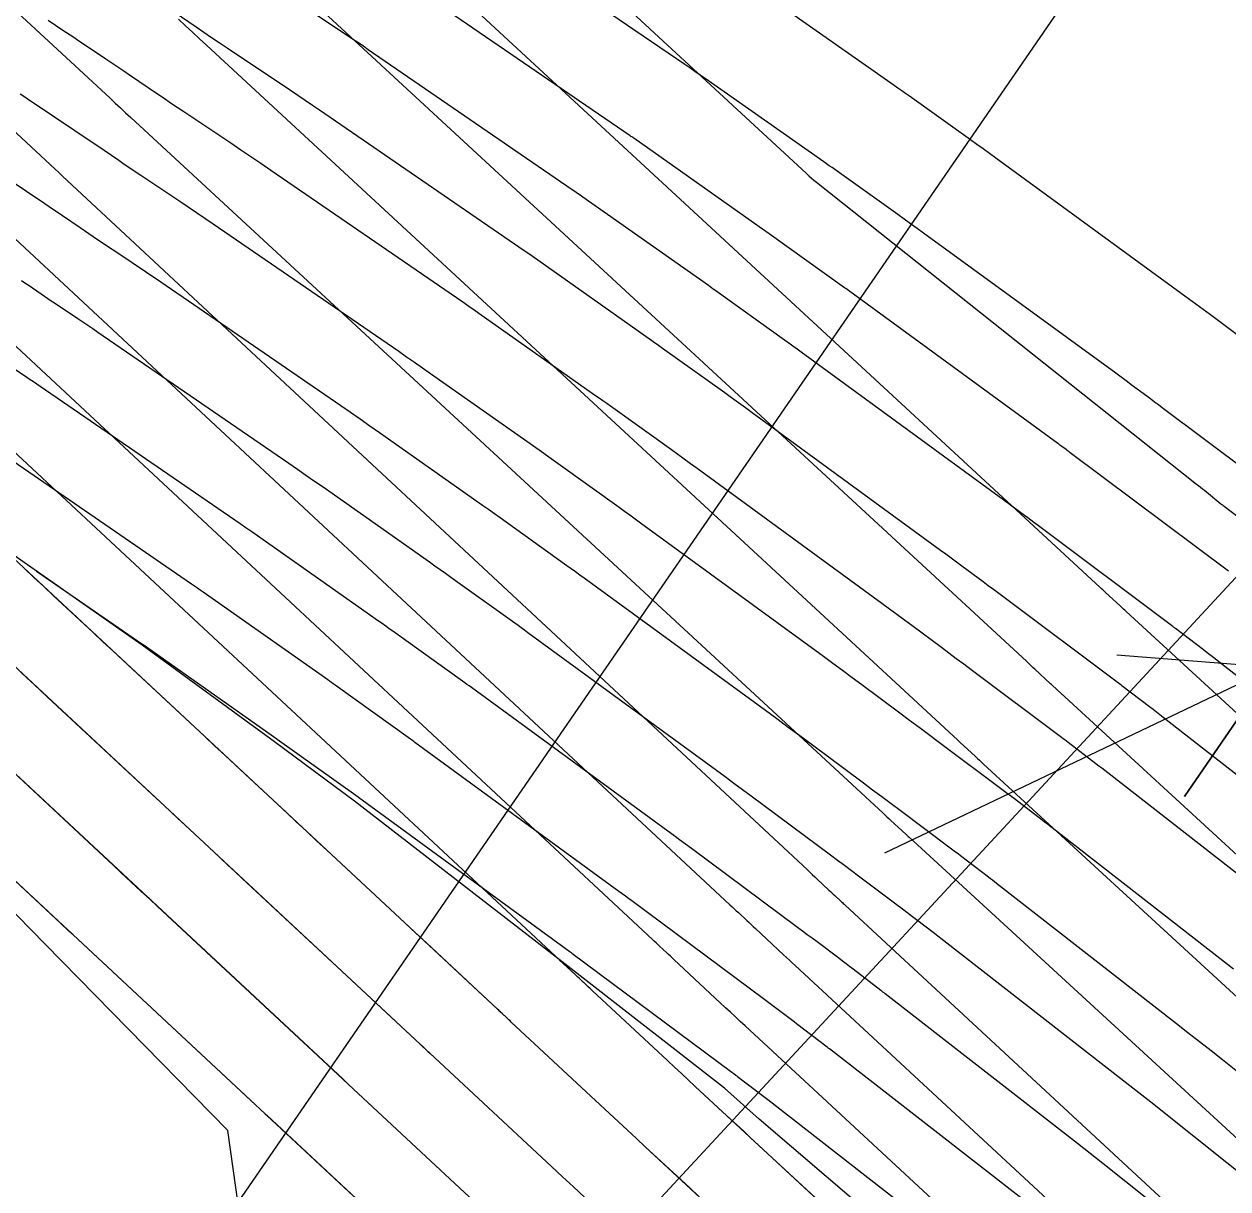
# Model space of a CAD drawing. Extents: x 954385 to 988206, y 1868364 to 1924553.
# Drawn here: x 955724.15 to 955770.28, y 1922956.05 to 1923000.68 of the extents above; entities that cross this region are included whole.
import ezdxf

# ---------------------------------------------------------------- set-up
doc = ezdxf.new("R2010")
doc.units = 0
for name, color, linetype in [('1', 7, 'Continuous'), ('Ex_Major Contours', 7, 'Continuous'), ('Ex_Minor Contours', 7, 'Continuous'), ('Perimeter', 7, 'Continuous'), ('Proposed Fill', 7, 'Continuous'), ('Slopes', 7, 'Continuous')]:
    doc.layers.add(name, color=color, linetype=linetype)

msp = doc.modelspace()

# ---------------------------------------------------------------- linework, layer by layer
for points in [[(955772.728, 1922982.26), (955767.761, 1922985.975), (955767.613, 1922986.086), (955767.464, 1922986.197), (955767.316, 1922986.308), (955767.168, 1922986.419), (955766.574, 1922986.863), (955766.426, 1922986.973), (955766.277, 1922987.083), (955766.128, 1922987.193), (955765.978, 1922987.303), (955758.613, 1922992.67), (955758.366, 1922992.849), (955758.119, 1922993.028), (955757.871, 1922993.207), (955757.622, 1922993.384), (955755.21, 1922995.105), (955755.106, 1922995.179), (955755.001, 1922995.253), (955754.896, 1922995.327), (955754.791, 1922995.401), (955750.247, 1922998.59), (955750.051, 1922998.727), (955749.854, 1922998.864), (955749.658, 1922998.999), (955749.46, 1922999.134), (955742.2, 1923004.091)], [(955777.311, 1922970.49), (955769.93, 1922976.24), (955769.782, 1922976.355), (955769.633, 1922976.47), (955769.485, 1922976.584), (955769.336, 1922976.699), (955768.271, 1922977.515), (955768.244, 1922977.535), (955768.218, 1922977.556), (955768.191, 1922977.576), (955768.164, 1922977.596), (955762.966, 1922981.488), (955762.845, 1922981.579), (955762.724, 1922981.669), (955762.603, 1922981.759), (955762.482, 1922981.849), (955761.997, 1922982.21), (955761.876, 1922982.3), (955761.755, 1922982.389), (955761.633, 1922982.479), (955761.512, 1922982.568), (955753.921, 1922988.114), (955753.764, 1922988.229), (955753.606, 1922988.344), (955753.447, 1922988.458), (955753.289, 1922988.572), (955750.614, 1922990.486), (955750.553, 1922990.529), (955750.492, 1922990.573), (955750.431, 1922990.616), (955750.37, 1922990.66), (955745.559, 1922994.05), (955745.457, 1922994.121), (955745.355, 1922994.193), (955745.253, 1922994.263), (955745.15, 1922994.334), (955737.335, 1922999.7), (955737.166, 1922999.816), (955736.997, 1922999.931), (955736.828, 1923000.045), (955736.658, 1923000.159), (955733.577, 1923002.22)], [(955770.296, 1922979.716), (955764.23, 1922984.257), (955764.191, 1922984.287), (955764.152, 1922984.316), (955764.112, 1922984.346), (955764.073, 1922984.375), (955763.915, 1922984.492), (955763.876, 1922984.521), (955763.836, 1922984.55), (955763.797, 1922984.579), (955763.757, 1922984.608), (955755.792, 1922990.429), (955755.74, 1922990.467), (955755.687, 1922990.505), (955755.635, 1922990.543), (955755.582, 1922990.58), (955752.614, 1922992.704), (955752.594, 1922992.719), (955752.574, 1922992.734), (955752.553, 1922992.748), (955752.533, 1922992.762), (955747.506, 1922996.305), (955747.471, 1922996.329), (955747.436, 1922996.354), (955747.402, 1922996.378), (955747.367, 1922996.402), (955739.198, 1923002.011)], [(955729.294, 1923001.56), (955730.739, 1923000.573), (955731.035, 1923000.372), (955731.331, 1923000.172), (955731.627, 1922999.972), (955731.924, 1922999.773), (955734.357, 1922998.146), (955734.636, 1922997.958), (955734.916, 1922997.769), (955735.194, 1922997.58), (955735.472, 1922997.39), (955742.934, 1922992.266), (955743.104, 1922992.149), (955743.273, 1922992.032), (955743.443, 1922991.913), (955743.612, 1922991.795), (955748.207, 1922988.557), (955748.309, 1922988.484), (955748.411, 1922988.412), (955748.513, 1922988.34), (955748.614, 1922988.267), (955750.995, 1922986.563), (955751.26, 1922986.373), (955751.524, 1922986.183), (955751.788, 1922985.991), (955752.051, 1922985.799), (955759.266, 1922980.528), (955759.47, 1922980.378), (955759.673, 1922980.229), (955759.877, 1922980.078), (955760.08, 1922979.928), (955760.891, 1922979.324), (955761.094, 1922979.173), (955761.296, 1922979.022), (955761.499, 1922978.871), (955761.701, 1922978.719), (955766.031, 1922975.477), (955766.077, 1922975.443), (955766.122, 1922975.409), (955766.167, 1922975.375), (955766.212, 1922975.34), (955767.274, 1922974.526), (955767.406, 1922974.425), (955767.538, 1922974.323), (955767.669, 1922974.221), (955767.8, 1922974.119), (955775.039, 1922968.48)], [(955753.128, 1923001.397), (955757.482, 1922998.341), (955757.629, 1922998.238), (955757.776, 1922998.134), (955757.922, 1922998.03), (955758.069, 1922997.926), (955760.407, 1922996.258), (955760.651, 1922996.084), (955760.894, 1922995.909), (955761.136, 1922995.734), (955761.378, 1922995.558), (955768.488, 1922990.376), (955768.77, 1922990.17), (955769.051, 1922989.963), (955769.332, 1922989.756), (955769.611, 1922989.547), (955770.73, 1922988.711)], [(955725.073, 1923000.825), (955725.634, 1923000.453), (955725.775, 1923000.36), (955725.915, 1923000.266), (955726.055, 1923000.173), (955726.195, 1923000.08), (955727.283, 1922999.352), (955727.51, 1922999.199), (955727.738, 1922999.046), (955727.965, 1922998.892), (955728.192, 1922998.738), (955729.256, 1922998.011), (955729.509, 1922997.839), (955729.763, 1922997.667), (955730.017, 1922997.496), (955730.271, 1922997.326), (955732.067, 1922996.124), (955732.451, 1922995.867), (955732.834, 1922995.608), (955733.216, 1922995.348), (955733.597, 1922995.087), (955740.717, 1922990.199), (955740.955, 1922990.035), (955741.192, 1922989.871), (955741.428, 1922989.705), (955741.665, 1922989.54), (955746.044, 1922986.454), (955746.187, 1922986.353), (955746.329, 1922986.251), (955746.472, 1922986.15), (955746.615, 1922986.048), (955748.95, 1922984.377), (955749.196, 1922984.2), (955749.443, 1922984.022), (955749.688, 1922983.844), (955749.934, 1922983.665), (955757.02, 1922978.487), (955757.306, 1922978.278), (955757.592, 1922978.068), (955757.877, 1922977.857), (955758.162, 1922977.645), (955759.3, 1922976.799), (955759.584, 1922976.587), (955759.869, 1922976.375), (955760.153, 1922976.163), (955760.437, 1922975.95), (955763.899, 1922973.358), (955763.962, 1922973.31), (955764.026, 1922973.262), (955764.089, 1922973.214), (955764.152, 1922973.166), (955765.214, 1922972.352), (955765.328, 1922972.264), (955765.442, 1922972.177), (955765.555, 1922972.089), (955765.669, 1922972.001), (955772.767, 1922966.471)], [(955770.496, 1922964.461), (955763.537, 1922969.882), (955763.441, 1922969.956), (955763.346, 1922970.03), (955763.251, 1922970.104), (955763.155, 1922970.177), (955762.093, 1922970.991), (955762.012, 1922971.054), (955761.93, 1922971.116), (955761.848, 1922971.177), (955761.766, 1922971.239), (955759.172, 1922973.181), (955758.807, 1922973.455), (955758.441, 1922973.728), (955758.075, 1922974.001), (955757.709, 1922974.273), (955756.244, 1922975.363), (955755.877, 1922975.635), (955755.51, 1922975.907), (955755.143, 1922976.177), (955754.774, 1922976.447), (955747.772, 1922981.563), (955747.567, 1922981.713), (955747.362, 1922981.862), (955747.156, 1922982.01), (955746.95, 1922982.158), (955744.615, 1922983.829), (955744.431, 1922983.96), (955744.248, 1922984.091), (955744.064, 1922984.221), (955743.881, 1922984.351), (955739.718, 1922987.284), (955739.414, 1922987.497), (955739.11, 1922987.71), (955738.805, 1922987.921), (955738.5, 1922988.131), (955731.389, 1922993.014), (955731.071, 1922993.231), (955730.753, 1922993.448), (955730.434, 1922993.663), (955730.114, 1922993.878), (955728.618, 1922994.878), (955728.406, 1922995.02), (955728.195, 1922995.163), (955727.984, 1922995.306), (955727.773, 1922995.45), (955726.93, 1922996.025), (955726.719, 1922996.168), (955726.508, 1922996.311), (955726.297, 1922996.454), (955726.085, 1922996.596), (955724.53, 1922997.636), (955724.351, 1922997.755), (955724.171, 1922997.875), (955723.992, 1922997.995)], [(955722.865, 1922995.192), (955724.94, 1922993.804), (955725.11, 1922993.691), (955725.279, 1922993.577), (955725.447, 1922993.462), (955725.616, 1922993.348), (955726.29, 1922992.888), (955726.458, 1922992.773), (955726.627, 1922992.659), (955726.796, 1922992.545), (955726.965, 1922992.431), (955728.161, 1922991.631), (955728.417, 1922991.46), (955728.672, 1922991.288), (955728.926, 1922991.115), (955729.18, 1922990.941), (955736.283, 1922986.064), (955736.656, 1922985.807), (955737.029, 1922985.549), (955737.4, 1922985.289), (955737.771, 1922985.029), (955741.718, 1922982.248), (955741.942, 1922982.089), (955742.167, 1922981.93), (955742.391, 1922981.77), (955742.615, 1922981.61), (955744.95, 1922979.939), (955745.115, 1922979.82), (955745.28, 1922979.701), (955745.445, 1922979.582), (955745.61, 1922979.462), (955752.552, 1922974.39), (955752.99, 1922974.068), (955753.429, 1922973.746), (955753.866, 1922973.422), (955754.303, 1922973.098), (955756.307, 1922971.607), (955756.66, 1922971.344), (955757.014, 1922971.081), (955757.366, 1922970.817), (955757.719, 1922970.554), (955759.634, 1922969.12), (955759.734, 1922969.045), (955759.834, 1922968.969), (955759.934, 1922968.893), (955760.034, 1922968.817), (955761.096, 1922968.003), (955761.173, 1922967.943), (955761.25, 1922967.884), (955761.328, 1922967.824), (955761.405, 1922967.764), (955768.303, 1922962.391), (955768.745, 1922962.045), (955769.187, 1922961.697), (955769.628, 1922961.349), (955770.067, 1922960.999), (955776.014, 1922956.252)], [(955773.896, 1922954.124), (955767.773, 1922959.011), (955767.433, 1922959.282), (955767.092, 1922959.551), (955766.75, 1922959.82), (955766.407, 1922960.088), (955759.273, 1922965.645), (955759.214, 1922965.691), (955759.155, 1922965.737), (955759.096, 1922965.783), (955759.036, 1922965.828), (955757.974, 1922966.643), (955757.856, 1922966.733), (955757.738, 1922966.822), (955757.62, 1922966.912), (955757.502, 1922967.001), (955756.125, 1922968.032), (955755.855, 1922968.233), (955755.586, 1922968.434), (955755.317, 1922968.635), (955755.047, 1922968.836), (955752.012, 1922971.093), (955751.68, 1922971.34), (955751.348, 1922971.586), (955751.015, 1922971.831), (955750.681, 1922972.075), (955743.448, 1922977.36), (955743.324, 1922977.451), (955743.199, 1922977.541), (955743.075, 1922977.631), (955742.95, 1922977.72), (955740.493, 1922979.478), (955740.29, 1922979.624), (955740.085, 1922979.769), (955739.881, 1922979.914), (955739.676, 1922980.059), (955735.602, 1922982.93), (955735.275, 1922983.159), (955734.947, 1922983.388), (955734.619, 1922983.616), (955734.29, 1922983.843), (955726.972, 1922988.868), (955726.781, 1922988.998), (955726.591, 1922989.127), (955726.4, 1922989.256), (955726.208, 1922989.385), (955725.313, 1922989.984), (955725.186, 1922990.069), (955725.059, 1922990.154), (955724.933, 1922990.24), (955724.806, 1922990.326), (955724.302, 1922990.67), (955724.176, 1922990.756), (955724.049, 1922990.842)], [(955771.777, 1922951.995), (955765.478, 1922957.023), (955765.238, 1922957.215), (955764.996, 1922957.405), (955764.755, 1922957.596), (955764.512, 1922957.785), (955757.141, 1922963.527), (955757.1, 1922963.559), (955757.059, 1922963.591), (955757.018, 1922963.622), (955756.977, 1922963.654), (955755.915, 1922964.468), (955755.779, 1922964.572), (955755.643, 1922964.676), (955755.506, 1922964.779), (955755.369, 1922964.882), (955754.53, 1922965.51), (955754.344, 1922965.649), (955754.159, 1922965.787), (955753.973, 1922965.926), (955753.787, 1922966.064), (955749.721, 1922969.089), (955749.494, 1922969.257), (955749.267, 1922969.425), (955749.039, 1922969.593), (955748.811, 1922969.76), (955741.286, 1922975.259), (955741.202, 1922975.32), (955741.118, 1922975.38), (955741.034, 1922975.441), (955740.95, 1922975.501), (955738.279, 1922977.413), (955738.141, 1922977.511), (955738.004, 1922977.609), (955737.867, 1922977.706), (955737.729, 1922977.803), (955733.304, 1922980.922), (955733.086, 1922981.075), (955732.867, 1922981.228), (955732.647, 1922981.381), (955732.427, 1922981.532), (955724.763, 1922986.794), (955724.636, 1922986.881), (955724.51, 1922986.967), (955724.383, 1922987.053), (955724.255, 1922987.138), (955723.66, 1922987.537)], [(955762.617, 1922955.482), (955755.009, 1922961.408), (955754.986, 1922961.426), (955754.963, 1922961.444), (955754.94, 1922961.462), (955754.917, 1922961.479), (955753.75, 1922962.375), (955753.649, 1922962.452), (955753.547, 1922962.529), (955753.445, 1922962.606), (955753.343, 1922962.683), (955752.935, 1922962.988), (955752.833, 1922963.064), (955752.731, 1922963.141), (955752.629, 1922963.217), (955752.527, 1922963.293), (955747.431, 1922967.084), (955747.308, 1922967.175), (955747.186, 1922967.265), (955747.063, 1922967.355), (955746.94, 1922967.445), (955739.124, 1922973.157), (955739.08, 1922973.189), (955739.037, 1922973.22), (955738.994, 1922973.251), (955738.95, 1922973.283), (955736.064, 1922975.348), (955735.993, 1922975.399), (955735.923, 1922975.449), (955735.853, 1922975.498), (955735.782, 1922975.548), (955731.006, 1922978.914), (955730.896, 1922978.991), (955730.786, 1922979.068), (955730.675, 1922979.145), (955730.564, 1922979.221), (955722.554, 1922984.721)], [(955724.62, 1922979.714), (955728.702, 1922976.911), (955728.708, 1922976.906), (955733.835, 1922973.293), (955733.849, 1922973.283), (955736.95, 1922971.064), (955736.962, 1922971.055), (955745.07, 1922965.131), (955745.087, 1922965.118), (955745.105, 1922965.105), (955745.122, 1922965.092), (955745.14, 1922965.079), (955751.267, 1922960.521), (955751.304, 1922960.494), (955751.341, 1922960.466), (955751.415, 1922960.411), (955751.433, 1922960.397), (955751.452, 1922960.383), (955751.47, 1922960.369), (955751.488, 1922960.355), (955752.858, 1922959.305), (955752.877, 1922959.29), (955760.722, 1922953.179)]]:
    msp.add_lwpolyline(points)
at = {"layer": '1'}
for points in [[(955738.957, 1923008.978), (955754.123, 1922994.953), (955754.219, 1922994.866), (955754.316, 1922994.781), (955754.415, 1922994.698), (955754.515, 1922994.617), (955769.078, 1922983.055), (955769.153, 1922982.995), (955769.227, 1922982.936), (955769.302, 1922982.876), (955769.376, 1922982.816), (955770.006, 1922982.303), (955770.037, 1922982.278), (955770.068, 1922982.253), (955770.1, 1922982.228), (955770.131, 1922982.204), (955773.666, 1922979.511)], [(955808.952, 1922938.985), (955803.015, 1922944.484), (955802.654, 1922944.818), (955802.292, 1922945.152), (955801.931, 1922945.486), (955801.569, 1922945.82), (955795.713, 1922951.216), (955795.325, 1922951.573), (955794.938, 1922951.93), (955794.55, 1922952.286), (955794.162, 1922952.643), (955766.377, 1922978.171), (955766.326, 1922978.218), (955766.274, 1922978.266), (955766.222, 1922978.314), (955766.17, 1922978.362), (955765.577, 1922978.913), (955765.529, 1922978.957), (955765.482, 1922979.001), (955765.435, 1922979.045), (955765.387, 1922979.089), (955736.766, 1923005.556)], [(955720.864, 1923003.927), (955727.442, 1922997.837), (955727.64, 1922997.653), (955727.838, 1922997.47), (955728.037, 1922997.286), (955728.235, 1922997.103), (955757.067, 1922970.44), (955757.138, 1922970.374), (955757.209, 1922970.309), (955757.28, 1922970.243), (955757.35, 1922970.178), (955757.944, 1922969.626), (955757.972, 1922969.6), (955758, 1922969.574), (955758.029, 1922969.548), (955758.057, 1922969.522), (955785.967, 1922943.879)], [(955792.076, 1922949.129), (955763.556, 1922975.332), (955763.516, 1922975.369), (955763.476, 1922975.406), (955762.883, 1922975.957), (955762.803, 1922976.03), (955762.724, 1922976.104), (955762.645, 1922976.177), (955762.566, 1922976.25), (955734.31, 1923002.38)], [(955718.315, 1923001.666), (955725.337, 1922995.12), (955725.477, 1922994.989), (955725.618, 1922994.859), (955754.162, 1922968.271), (955754.256, 1922968.183), (955754.349, 1922968.096), (955754.443, 1922968.009), (955754.537, 1922967.921), (955754.989, 1922967.498), (955755.044, 1922967.447), (955755.099, 1922967.396), (955755.154, 1922967.345), (955755.209, 1922967.294), (955755.472, 1922967.049), (955755.505, 1922967.018), (955755.538, 1922966.987), (955755.571, 1922966.956), (955755.604, 1922966.925), (955784.039, 1922940.568)], [(955730.059, 1923000.864), (955730.327, 1923000.616), (955730.596, 1923000.367), (955730.865, 1923000.118), (955731.134, 1922999.87), (955759.924, 1922973.246), (955759.967, 1922973.206), (955760.009, 1922973.167), (955760.603, 1922972.615), (955760.681, 1922972.543), (955760.758, 1922972.472), (955760.836, 1922972.4), (955760.914, 1922972.328), (955789.181, 1922946.357), (955789.302, 1922946.246), (955789.422, 1922946.135), (955789.543, 1922946.024), (955789.664, 1922945.913), (955796.574, 1922939.545), (955796.676, 1922939.451), (955796.777, 1922939.358), (955796.878, 1922939.264), (955796.98, 1922939.17), (955802.659, 1922933.91)], [(955700.34, 1922998.01), (955700.551, 1922997.81), (955700.763, 1922997.611), (955700.974, 1922997.411), (955707.353, 1922991.385), (955707.587, 1922991.165), (955707.822, 1922990.944), (955708.056, 1922990.724), (955708.292, 1922990.505), (955714.638, 1922984.588), (955714.887, 1922984.356), (955715.136, 1922984.124), (955715.385, 1922983.892), (955715.634, 1922983.66), (955739.323, 1922961.595), (955739.385, 1922961.537), (955739.447, 1922961.479), (955739.571, 1922961.363), (955739.634, 1922961.305), (955739.696, 1922961.247), (955744.358, 1922956.903), (955744.777, 1922956.513), (955745.197, 1922956.122), (955745.617, 1922955.732)], [(955770.913, 1922928.194), (955744.124, 1922953.026), (955743.626, 1922953.488), (955743.129, 1922953.949), (955742.632, 1922954.412), (955742.135, 1922954.874), (955736.578, 1922960.052), (955736.522, 1922960.104), (955736.41, 1922960.208), (955736.355, 1922960.26), (955713.325, 1922981.711), (955713.196, 1922981.831), (955713.068, 1922981.951), (955712.939, 1922982.071), (955712.81, 1922982.191), (955705.98, 1922988.559), (955705.866, 1922988.665), (955705.753, 1922988.771), (955705.64, 1922988.877), (955705.527, 1922988.984), (955698.657, 1922995.473)], [(955755.6, 1922925.105), (955748.52, 1922932.172), (955741.121, 1922938.902), (955734.531, 1922944.916), (955733.734, 1922945.646), (955731.954, 1922958.28), (955724.952, 1922965.428), (955717.953, 1922972.579), (955710.853, 1922979.625), (955703.824, 1922986.744), (955697.034, 1922994.115)], [(955723.793, 1922992.459), (955751.194, 1922966.936), (955751.275, 1922966.86), (955751.357, 1922966.784), (955751.438, 1922966.708), (955751.519, 1922966.633), (955751.844, 1922966.329), (955751.925, 1922966.254), (955752.006, 1922966.178), (955752.087, 1922966.102), (955752.168, 1922966.026), (955753.249, 1922965.02), (955753.359, 1922964.917), (955753.47, 1922964.814), (955753.58, 1922964.711), (955753.691, 1922964.609), (955781.796, 1922938.557)], [(955779.553, 1922936.546), (955751.777, 1922962.292), (955751.589, 1922962.467), (955751.402, 1922962.641), (955751.214, 1922962.816), (955751.026, 1922962.99), (955749.05, 1922964.831), (955748.982, 1922964.896), (955748.913, 1922964.96), (955748.844, 1922965.024), (955748.775, 1922965.088), (955748.501, 1922965.344), (955748.432, 1922965.408), (955748.364, 1922965.472), (955748.295, 1922965.537), (955748.226, 1922965.601), (955721.968, 1922990.059)], [(955777.309, 1922934.536), (955749.864, 1922959.976), (955749.599, 1922960.222), (955749.333, 1922960.468), (955749.068, 1922960.715), (955748.803, 1922960.961), (955745.932, 1922963.637), (955745.876, 1922963.689), (955745.82, 1922963.741), (955745.764, 1922963.794), (955745.707, 1922963.846), (955745.483, 1922964.056), (955745.427, 1922964.108), (955745.371, 1922964.161), (955745.315, 1922964.213), (955745.258, 1922964.265), (955720.144, 1922987.659)], [(955775.066, 1922932.525), (955747.95, 1922957.659), (955747.608, 1922957.977), (955747.265, 1922958.295), (955746.923, 1922958.614), (955746.581, 1922958.932), (955742.814, 1922962.442), (955742.77, 1922962.482), (955742.727, 1922962.523), (955742.683, 1922962.564), (955742.639, 1922962.605), (955742.465, 1922962.767), (955742.421, 1922962.808), (955742.378, 1922962.849), (955742.334, 1922962.89), (955742.29, 1922962.93), (955717.942, 1922985.61)], [(955707.268, 1922983.257), (955710.982, 1922979.794), (955711.084, 1922979.699), (955733.387, 1922958.925), (955733.459, 1922958.857), (955739.912, 1922952.845), (955740.486, 1922952.311), (955741.06, 1922951.776), (955741.635, 1922951.243), (955742.21, 1922950.709), (955769.017, 1922925.862)]]:
    msp.add_lwpolyline(points, dxfattribs=at)
at = {"layer": 'Ex_Major Contours'}
msp.add_lwpolyline([(955750.008, 1922955.753), (955749.666, 1922956.071), (955749.323, 1922956.389), (955747.951, 1922957.66), (955747.609, 1922957.978), (955747.266, 1922958.296), (955746.924, 1922958.614), (955746.581, 1922958.933), (955742.815, 1922962.442), (955742.64, 1922962.605), (955742.422, 1922962.808), (955742.291, 1922962.93), (955739.963, 1922965.099), (955739.56, 1922965.473), (955739.157, 1922965.848), (955738.755, 1922966.223), (955738.352, 1922966.598), (955735.745, 1922969.026), (955735.355, 1922969.39), (955734.964, 1922969.753), (955734.574, 1922970.117), (955734.183, 1922970.481), (955732.621, 1922971.936), (955732.23, 1922972.3), (955731.839, 1922972.664), (955731.449, 1922973.028), (955731.058, 1922973.392), (955728.305, 1922975.957), (955727.926, 1922976.309), (955727.548, 1922976.661), (955727.17, 1922977.014), (955726.791, 1922977.366), (955725.278, 1922978.776), (955724.9, 1922979.128), (955724.522, 1922979.48), (955724.144, 1922979.833)], dxfattribs=at)
at = {"layer": 'Ex_Minor Contours'}
for points in [[(955739.913, 1922952.845), (955733.454, 1922958.863), (955733.387, 1922958.925), (955732.841, 1922959.434), (955726.022, 1922965.785), (955725.867, 1922965.929), (955725.557, 1922966.217), (955718.527, 1922972.766), (955718.296, 1922972.981), (955718.275, 1922973), (955711.074, 1922979.707), (955710.981, 1922979.793), (955707.288, 1922983.236)], [(955745.618, 1922955.733), (955745.198, 1922956.123), (955744.778, 1922956.513), (955744.359, 1922956.904), (955739.697, 1922961.247), (955739.416, 1922961.508), (955739.323, 1922961.595), (955737.663, 1922963.141), (955737.089, 1922963.675), (955736.515, 1922964.21), (955732.504, 1922967.945), (955732.231, 1922968.2), (955731.958, 1922968.455), (955731.684, 1922968.709), (955731.411, 1922968.964), (955730.318, 1922969.982), (955730.044, 1922970.236), (955729.771, 1922970.491), (955729.498, 1922970.746), (955729.225, 1922971), (955725.045, 1922974.893), (955724.786, 1922975.135), (955724.527, 1922975.376), (955724.268, 1922975.617), (955724.009, 1922975.859)], [(955742.136, 1922954.875), (955736.578, 1922960.052), (955736.374, 1922960.243), (955735.192, 1922961.343), (955734.678, 1922961.822), (955729.263, 1922966.865), (955728.951, 1922967.156), (955728.639, 1922967.446), (955727.859, 1922968.173), (955727.547, 1922968.463), (955727.391, 1922968.609), (955721.786, 1922973.83)], [(955755.284, 1922954.953), (955751.988, 1922958.008), (955751.723, 1922958.255), (955751.457, 1922958.501), (955751.192, 1922958.747), (955750.926, 1922958.993), (955749.865, 1922959.977), (955749.599, 1922960.223), (955749.334, 1922960.469), (955749.069, 1922960.715), (955748.804, 1922960.962), (955745.933, 1922963.637), (955745.708, 1922963.846), (955745.427, 1922964.108), (955745.258, 1922964.266), (955744.654, 1922964.829)]]:
    msp.add_lwpolyline(points, dxfattribs=at)
at = {"layer": 'Perimeter'}
for points in [[(955788.816, 1922925.006), (955781.811, 1922932.144), (955781.416, 1922932.503), (955774.772, 1922938.789), (955767.591, 1922945.749), (955766.746, 1922946.533), (955759.925, 1922952.211), (955752.308, 1922958.724), (955750.988, 1922959.908), (955744.76, 1922964.747), (955736.807, 1922970.905), (955733.738, 1922973.18), (955728.675, 1922976.877), (955720.379, 1922982.68), (955715.5, 1922985.982), (955712.503, 1922987.995), (955704.411, 1922993.991), (955698.475, 1922998.944)], [(955755.6, 1922925.105), (955748.52, 1922932.172), (955741.121, 1922938.902), (955734.531, 1922944.916), (955733.734, 1922945.646), (955731.954, 1922958.28), (955724.952, 1922965.428), (955717.953, 1922972.579), (955710.853, 1922979.625), (955703.824, 1922986.744), (955697.034, 1922994.115)]]:
    msp.add_lwpolyline(points, dxfattribs=at)
at = {"layer": 'Proposed Fill'}
msp.add_lwpolyline([(955802.765, 1922910.953), (955797.354, 1922916.518), (955795.949, 1922917.997), (955788.816, 1922925.006), (955781.811, 1922932.144), (955781.416, 1922932.503), (955774.772, 1922938.789), (955767.591, 1922945.749), (955766.746, 1922946.533), (955759.925, 1922952.211), (955752.308, 1922958.724), (955750.988, 1922959.908), (955744.76, 1922964.747), (955736.807, 1922970.905), (955733.738, 1922973.18), (955728.675, 1922976.877), (955720.379, 1922982.68), (955715.5, 1922985.982), (955712.503, 1922987.995), (955704.411, 1922993.991), (955698.475, 1922998.944)], dxfattribs=at)
at = {"layer": 'Slopes'}
for points in [[(955807.131, 1923018.928), (955642.239, 1922841.021), (955643.571, 1922846.871), (955642.239, 1922841.021), (955647.972, 1922842.793)], [(955707.131, 1922918.928), (955770.061, 1923010.305), (955769.585, 1923004.324), (955770.061, 1923010.305), (955764.643, 1923007.727)], [(955757.131, 1922968.928), (955772.006, 1922976.025), (955768.608, 1922971.08), (955772.006, 1922976.025), (955766.025, 1922976.495)]]:
    msp.add_lwpolyline(points, dxfattribs=at)

doc.saveas('drawing.dxf')
